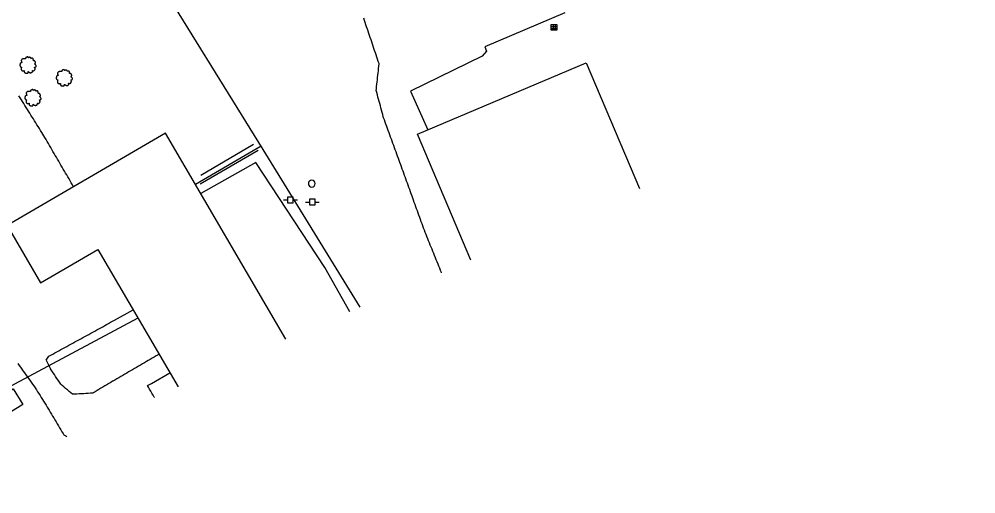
# Model space of a CAD drawing. Extents: x 1901471 to 1963503, y 756461 to 799997.
# Drawn here: x 1930734 to 1931154.5, y 773169.9 to 773378.6 of the extents above; entities that cross this region are included whole.
import ezdxf

# ---------------------------------------------------------------- set-up
doc = ezdxf.new("R2010")
doc.units = 0
for name, color, linetype in [('Default', 7, 'Continuous'), ('RD_EX_Bldg', 7, 'Continuous'), ('RD_EX_DR_Inlet', 7, 'Continuous'), ('RD_EX_Fence_Other', 7, 'Continuous'), ('RD_EX_Misc', 7, 'Continuous'), ('RD_EX_Road', 7, 'Continuous'), ('RD_EX_UT', 7, 'Continuous'), ('RD_EX_VEG', 7, 'Continuous')]:
    doc.layers.add(name, color=color, linetype=linetype)

# ---------------------------------------------------------------- blocks, each defined once
blk = doc.blocks.new('PP')
at = {"layer": 'RD_EX_UT'}
for p, q in [((2.49, 2.51), (-2.51, 2.51)), ((-2.51, 2.51), (-2.51, -2.49)), ((2.49, -2.49), (2.49, 2.51)), ((-5.94, -0.05), (-2.47, -0.05)), ((-2.51, -2.49), (2.49, -2.49)), ((2.42, -0.05), (6.06, -0.05))]:
    blk.add_line(p, q, dxfattribs=at)
blk = doc.blocks.new('POST')
at = {"layer": 'Default'}
for start, end in [(90, 270), (270, 90)]:
    blk.add_arc((0, 0), 0.127, start, end, dxfattribs=at)
blk = doc.blocks.new('T2')
at = {"layer": 'RD_EX_VEG'}
for points in [[(0.05, 7.21), (-0.25, 7.24), (-0.57, 7.14), (-0.82, 7.04), (-1.05, 6.96), (-1.27, 6.86), (-1.57, 6.69), (-1.8, 6.49), (-1.92, 6.24), (-1.97, 6.01), (-2.02, 5.74), (-2.02, 5.56), (-2.15, 5.54), (-2.3, 5.56), (-2.55, 5.64), (-2.8, 5.64), (-3.05, 5.64), (-3.4, 5.61), (-3.75, 5.61), (-4.02, 5.56), (-4.35, 5.51), (-4.72, 5.39), (-5.07, 5.26), (-5.37, 5.01), (-5.62, 4.54), (-5.75, 4.19), (-5.9, 3.94), (-5.75, 3.49), (-5.57, 3.14), (-5.55, 2.94), (-5.47, 2.52), (-5.37, 2.29), (-5.25, 2.09), (-5.32, 2.07), (-5.7, 2.02), (-6, 1.92), (-6.42, 1.69), (-6.64, 1.47), (-6.74, 1.14), (-6.77, 0.79), (-6.87, 0.59), (-6.94, 0.32), (-6.97, 0.24), (-7.02, -0.08), (-6.92, -0.53), (-6.89, -0.88), (-6.77, -1.11), (-6.62, -1.28), (-6.44, -1.53), (-6.05, -1.76), (-5.72, -1.86), (-5.52, -1.88), (-5.7, -2.38), (-5.75, -2.73), (-5.87, -3.13), (-5.87, -3.21), (-5.92, -3.68), (-5.77, -4.01), (-5.7, -4.38), (-5.52, -4.61), (-5.25, -4.91), (-4.92, -5.13), (-4.42, -5.26), (-4.02, -5.23), (-3.45, -5.06), (-3.2, -4.98), (-3.22, -5.16), (-3.2, -5.53), (-3.2, -5.96), (-3.05, -6.28), (-2.95, -6.56), (-2.8, -6.81), (-2.47, -7.03), (-2.07, -7.11), (-1.65, -7.26), (-1.2, -7.33), (-0.7, -7.36), (-0.1, -7.21), (0.18, -7.08), (0.28, -6.91), (0.48, -6.53), (0.43, -6.31), (0.45, -5.71), (0.55, -5.88), (0.73, -6.23), (1.23, -6.53), (1.63, -6.71), (2.1, -6.86), (2.4, -6.93), (2.88, -6.86), (3.25, -6.78), (3.63, -6.66), (3.93, -6.38), (4.1, -6.11), (4.15, -5.83), (4.23, -5.46), (4.28, -5.28)], [(4.28, -5.28), (4.2, -5.11), (4.15, -4.86), (4.23, -4.88), (4.4, -4.93), (4.68, -5.06), (4.9, -5.13), (5.23, -5.11), (5.5, -5.01), (5.95, -4.73), (6.22, -4.26), (6.5, -3.86), (6.57, -3.53), (6.52, -3.31), (6.5, -2.81), (6.3, -2.56), (6.25, -2.43), (6.15, -2.03), (6.22, -1.98), (6.5, -1.93), (6.87, -1.81), (7.15, -1.68), (7.37, -1.51), (7.45, -1.28), (7.42, -0.88), (7.47, -0.48), (7.4, -0.33), (7.3, -0.18), (7.22, 0.02), (7.07, 0.17), (6.97, 0.32), (6.87, 0.42), (6.75, 0.57), (6.57, 0.69), (6.42, 0.74), (6.37, 0.89), (6.52, 1.09), (6.57, 1.19), (6.6, 1.42), (6.82, 1.77), (6.87, 2.17), (6.82, 2.59), (6.77, 2.87), (6.62, 3.14), (6.42, 3.39), (6.3, 3.56), (6.12, 3.69), (5.8, 3.81), (5.55, 3.86), (5.2, 3.86), (5, 3.91), (5.03, 3.96), (5.03, 4.11), (5.03, 4.39), (4.95, 4.84), (4.8, 5.34), (4.8, 5.36), (4.7, 5.61), (4.48, 5.81), (4.3, 5.91), (4.1, 6.04), (3.85, 6.06), (3.55, 6.06), (3.28, 6.01), (3.08, 5.91), (2.9, 5.79), (2.83, 5.94), (2.73, 6.24), (2.68, 6.39), (2.53, 6.56), (2.3, 6.76), (1.85, 6.89), (1.23, 6.81), (0.93, 6.61), (0.78, 6.44), (0.73, 6.56), (0.53, 6.76), (0.43, 6.94), (0.25, 7.06), (0.1, 7.16), (0, 7.21)]]:
    blk.add_spline(points, degree=3, dxfattribs=at)
blk = doc.blocks.new('DI')
at = {"layer": 'RD_EX_DR_Inlet'}
for p, q in [((-2.54, 0.86), (2.46, 0.86)), ((-0.84, 2.56), (-0.84, -2.44)), ((0.86, 2.56), (0.86, -2.44)), ((-2.54, -0.84), (2.46, -0.84))]:
    blk.add_line(p, q, dxfattribs=at)
blk.add_lwpolyline([(-2.54, -2.44), (-2.54, 2.56), (2.46, 2.56), (2.46, -2.44)], close=True, dxfattribs=at)

msp = doc.modelspace()

# ---------------------------------------------------------------- linework, layer by layer
at = {"layer": 'RD_EX_Bldg'}
for points in [[(1930909.07, 773328), (1930983.26, 773359.43), (1931006.65, 773304.22)], [(1930851.2, 773237.99), (1930798.37, 773328.51), (1930728.73, 773287.86), (1930743.41, 773262.7), (1930768.57, 773277.39), (1930803.86, 773216.93)], [(1930932.52, 773272.64), (1930909.07, 773328)]]:
    msp.add_lwpolyline(points, dxfattribs=at)
msp.add_lwpolyline([(1930697.51, 773195.16), (1930731.38, 773216.12), (1930735.65, 773209.22), (1930701.79, 773188.26)], close=True, dxfattribs=at)
at = {"layer": 'RD_EX_Fence_Other'}
for points in [[(1930883.92, 773251.93), (1930841.28, 773321.31), (1930791.03, 773402.61), (1930839.93, 773422.41), (1931152.53, 773548.65), (1931310.94, 773612.53), (1931385, 773642.45), (1931468.45, 773675.64), (1931536.16, 773703.67), (1931591.33, 773725.81), (1931645.77, 773747.61), (1931712.96, 773774.83), (1931772.82, 773798.6), (1931875.14, 773840.05), (1931910.04, 773764.44), (1931916.9, 773748.07)], [(1930840.4, 773322.74), (1930811.51, 773305.99)], [(1930786.19, 773247.21), (1930732, 773218.21), (1930684.94, 773191.93), (1930698.47, 773169.91)]]:
    msp.add_lwpolyline(points, dxfattribs=at)
at = {"layer": 'RD_EX_Road'}
for points in [[(1930919.63, 773267.14), (1930919.6, 773267.23), (1930919.22, 773268.16), (1930918.85, 773269.09), (1930918.47, 773270.01), (1930918.1, 773270.94), (1930917.72, 773271.87), (1930917.35, 773272.79), (1930916.97, 773273.72), (1930916.6, 773274.65), (1930916.22, 773275.58), (1930915.85, 773276.5), (1930915.47, 773277.43), (1930915.1, 773278.36), (1930914.72, 773279.28), (1930914.35, 773280.21), (1930913.97, 773281.14), (1930913.6, 773282.07), (1930913.22, 773282.99), (1930912.85, 773283.92), (1930912.48, 773284.85), (1930912.1, 773285.77), (1930911.75, 773286.75), (1930911.41, 773287.69), (1930911.07, 773288.63), (1930910.73, 773289.57), (1930910.4, 773290.51), (1930910.06, 773291.45), (1930909.72, 773292.39), (1930909.38, 773293.33), (1930909.04, 773294.27), (1930908.7, 773295.21), (1930908.36, 773296.15), (1930908.02, 773297.09), (1930907.68, 773298.03), (1930907.34, 773298.97), (1930907.01, 773299.91), (1930906.67, 773300.85), (1930906.33, 773301.79), (1930905.99, 773302.73), (1930905.65, 773303.67), (1930905.31, 773304.61), (1930904.97, 773305.56), (1930904.63, 773306.5), (1930904.29, 773307.44), (1930903.96, 773308.38), (1930903.62, 773309.32), (1930903.41, 773309.89), (1930903.07, 773310.83), (1930902.72, 773311.77), (1930902.38, 773312.7), (1930902.04, 773313.64), (1930901.7, 773314.58), (1930901.36, 773315.52), (1930901.01, 773316.46), (1930900.67, 773317.4), (1930900.33, 773318.34), (1930899.99, 773319.28), (1930899.65, 773320.21), (1930899.3, 773321.15), (1930898.96, 773322.09), (1930898.62, 773323.03), (1930898.28, 773323.97), (1930897.94, 773324.91), (1930897.59, 773325.85), (1930897.25, 773326.79), (1930896.91, 773327.72), (1930896.57, 773328.66), (1930896.23, 773329.6), (1930895.88, 773330.54), (1930895.54, 773331.48), (1930895.2, 773332.42), (1930894.86, 773333.36), (1930894.52, 773334.29), (1930894.17, 773335.23), (1930894.05, 773335.68), (1930893.79, 773336.65), (1930893.53, 773337.62), (1930893.27, 773338.58), (1930893.01, 773339.55), (1930892.75, 773340.51), (1930892.48, 773341.48), (1930892.22, 773342.44), (1930891.96, 773343.41), (1930891.7, 773344.37), (1930891.44, 773345.34), (1930891.18, 773346.3), (1930890.92, 773347.27), (1930891, 773348.01), (1930891.11, 773349), (1930891.22, 773349.99), (1930891.33, 773350.99), (1930891.45, 773351.98), (1930891.56, 773352.97), (1930891.67, 773353.97), (1930891.78, 773354.96), (1930891.89, 773355.96), (1930892, 773356.95), (1930892.11, 773357.94), (1930892.23, 773358.94), (1930892.17, 773359.1), (1930891.85, 773360.05), (1930891.53, 773360.99), (1930891.21, 773361.94), (1930890.89, 773362.89), (1930890.57, 773363.84), (1930890.25, 773364.78), (1930889.93, 773365.73), (1930889.61, 773366.68), (1930889.29, 773367.63), (1930888.97, 773368.57), (1930888.65, 773369.52), (1930888.33, 773370.47), (1930888.01, 773371.42), (1930887.69, 773372.36), (1930887.37, 773373.31), (1930887.05, 773374.26), (1930886.72, 773375.2), (1930886.4, 773376.15), (1930886.08, 773377.1), (1930885.76, 773378.05), (1930885.44, 773378.99)], [(1930973.83, 773381.34), (1930938.63, 773366.51), (1930939.47, 773364.59), (1930937.52, 773362.29), (1930906.07, 773346.95), (1930913.65, 773329.94)], [(1930757.95, 773304.91), (1930757.95, 773304.92), (1930757.44, 773305.78), (1930756.94, 773306.64), (1930756.43, 773307.51), (1930755.93, 773308.37), (1930755.43, 773309.23), (1930754.92, 773310.1), (1930754.42, 773310.96), (1930753.91, 773311.82), (1930753.41, 773312.69), (1930752.91, 773313.55), (1930752.4, 773314.42), (1930751.9, 773315.28), (1930751.4, 773316.14), (1930750.89, 773317.01), (1930750.39, 773317.87), (1930749.88, 773318.73), (1930749.38, 773319.6), (1930748.88, 773320.46), (1930748.37, 773321.32), (1930747.87, 773322.19), (1930747.36, 773323.05), (1930746.86, 773323.92), (1930746.36, 773324.78), (1930745.85, 773325.64), (1930745.35, 773326.51), (1930744.85, 773327.37), (1930744.49, 773327.98), (1930743.96, 773328.82), (1930743.43, 773329.67), (1930742.91, 773330.51), (1930742.38, 773331.36), (1930741.85, 773332.2), (1930741.32, 773333.05), (1930740.8, 773333.89), (1930740.27, 773334.74), (1930739.74, 773335.58), (1930739.21, 773336.43), (1930738.68, 773337.27), (1930738.16, 773338.12), (1930737.63, 773338.96), (1930737.1, 773339.81), (1930736.57, 773340.65), (1930736.05, 773341.5), (1930735.52, 773342.34), (1930734.99, 773343.19), (1930734.46, 773344.03), (1930733.93, 773344.88)], [(1930879.32, 773249.97), (1930868.3, 773269.41), (1930838, 773315.63), (1930813.87, 773301.95)], [(1930795.48, 773231.3), (1930795.09, 773231.07), (1930794.22, 773230.56), (1930793.36, 773230.06), (1930792.5, 773229.55), (1930791.63, 773229.05), (1930790.77, 773228.54), (1930789.91, 773228.04), (1930789.04, 773227.54), (1930788.18, 773227.03), (1930787.32, 773226.53), (1930786.45, 773226.02), (1930785.59, 773225.52), (1930784.73, 773225.01), (1930783.86, 773224.51), (1930783, 773224), (1930782.14, 773223.5), (1930781.27, 773222.99), (1930780.41, 773222.49), (1930779.55, 773221.99), (1930778.68, 773221.48), (1930777.82, 773220.98), (1930776.96, 773220.47), (1930776.09, 773219.97), (1930775.23, 773219.46), (1930775.11, 773219.39), (1930774.25, 773218.88), (1930773.39, 773218.37), (1930772.53, 773217.86), (1930771.67, 773217.35), (1930770.81, 773216.84), (1930769.95, 773216.32), (1930769.09, 773215.81), (1930768.23, 773215.3), (1930767.37, 773214.79), (1930766.51, 773214.28), (1930766.38, 773214.2), (1930765.38, 773214.14), (1930764.38, 773214.08), (1930763.38, 773214.02), (1930762.39, 773213.96), (1930761.39, 773213.9), (1930760.39, 773213.84), (1930759.39, 773213.78), (1930758.39, 773213.73), (1930757.46, 773213.67), (1930756.71, 773214.32), (1930755.95, 773214.98), (1930755.2, 773215.63), (1930754.44, 773216.29), (1930753.68, 773216.94), (1930752.93, 773217.6), (1930752.27, 773218.16), (1930751.72, 773219), (1930751.17, 773219.83), (1930750.61, 773220.66), (1930750.06, 773221.5), (1930749.51, 773222.33), (1930748.96, 773223.16), (1930748.4, 773224), (1930747.85, 773224.83), (1930747.75, 773224.98), (1930747.31, 773225.88), (1930746.88, 773226.78), (1930746.44, 773227.68), (1930746.01, 773228.58), (1930745.95, 773228.68), (1930746.48, 773229.53), (1930747.05, 773230.43), (1930747.92, 773230.91), (1930748.8, 773231.4), (1930749.68, 773231.88), (1930750.55, 773232.36), (1930751.43, 773232.84), (1930752.31, 773233.32), (1930753.18, 773233.8), (1930754.06, 773234.28), (1930754.94, 773234.76), (1930755.81, 773235.24), (1930756.69, 773235.72), (1930757.57, 773236.2), (1930758.44, 773236.68), (1930759.32, 773237.16), (1930760.2, 773237.64), (1930761.08, 773238.12), (1930761.95, 773238.6), (1930762.83, 773239.08), (1930763.71, 773239.56), (1930764.58, 773240.04), (1930765.46, 773240.53), (1930766.34, 773241.01), (1930767.21, 773241.49), (1930768.09, 773241.97), (1930768.97, 773242.45), (1930769.84, 773242.93), (1930770.72, 773243.41), (1930771.6, 773243.89), (1930772.47, 773244.37), (1930773.35, 773244.85), (1930774.23, 773245.33), (1930775.1, 773245.81), (1930775.98, 773246.29), (1930784.12, 773250.75)], [(1930733.49, 773227.18), (1930734.06, 773226.37), (1930734.64, 773225.55), (1930735.22, 773224.74), (1930735.8, 773223.92), (1930736.38, 773223.11), (1930736.96, 773222.29), (1930737.54, 773221.48), (1930738.12, 773220.66), (1930738.7, 773219.85), (1930739.27, 773219.03), (1930739.85, 773218.21), (1930740.43, 773217.4), (1930741.05, 773216.53), (1930741.58, 773215.69), (1930742.11, 773214.84), (1930742.64, 773213.99), (1930743.18, 773213.15), (1930743.71, 773212.3), (1930744.24, 773211.45), (1930744.77, 773210.61), (1930745.3, 773209.76), (1930745.84, 773208.91), (1930746.37, 773208.07), (1930746.68, 773207.57), (1930747.19, 773206.71), (1930747.7, 773205.85), (1930748.21, 773204.99), (1930748.71, 773204.13), (1930749.22, 773203.27), (1930749.73, 773202.41), (1930750.24, 773201.55), (1930750.75, 773200.69), (1930751.26, 773199.83), (1930751.77, 773198.97), (1930752.28, 773198.11), (1930752.79, 773197.25), (1930753.3, 773196.39), (1930753.6, 773195.88), (1930754.49, 773195.43), (1930755.04, 773195.15)], [(1930793.51, 773212.31), (1930793.41, 773212.48), (1930792.9, 773213.34), (1930792.39, 773214.2), (1930791.87, 773215.06), (1930791.36, 773215.92), (1930790.85, 773216.77), (1930790.43, 773217.49), (1930791.29, 773217.98), (1930792.16, 773218.48), (1930800.25, 773223.12)]]:
    msp.add_lwpolyline(points, dxfattribs=at)
at = {"layer": 'RD_EX_VEG'}
for points in [[(1930813.84, 773310.02), (1930836.98, 773323.66)], [(1930839.13, 773320.88), (1930813.57, 773306)]]:
    msp.add_lwpolyline(points, dxfattribs=at)

# ---------------------------------------------------------------- block references
at = {"layer": 'Default', "xscale": 0.5039370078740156, "yscale": 0.5039370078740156}
for p in [(1930853.24, 773299.14), (1930862.88, 773298.21)]:
    msp.add_blockref('PP', p, dxfattribs=at)
at = {"layer": 'RD_EX_DR_Inlet', "xscale": 0.5039370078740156, "yscale": 0.5039370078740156}
msp.add_blockref('DI', (1930969.09, 773374.98), dxfattribs=at)
at = {"layer": 'RD_EX_Misc', "xscale": 11.811023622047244, "yscale": 11.811023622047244}
msp.add_blockref('POST', (1930862.62, 773306.31), dxfattribs=at)
at = {"layer": 'RD_EX_VEG', "xscale": 0.4921259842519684, "yscale": 0.4921259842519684}
for p in [(1930737.79, 773358.44), (1930753.73, 773352.82), (1930739.96, 773344.08)]:
    msp.add_blockref('T2', p, dxfattribs=at)

doc.saveas('drawing.dxf')
